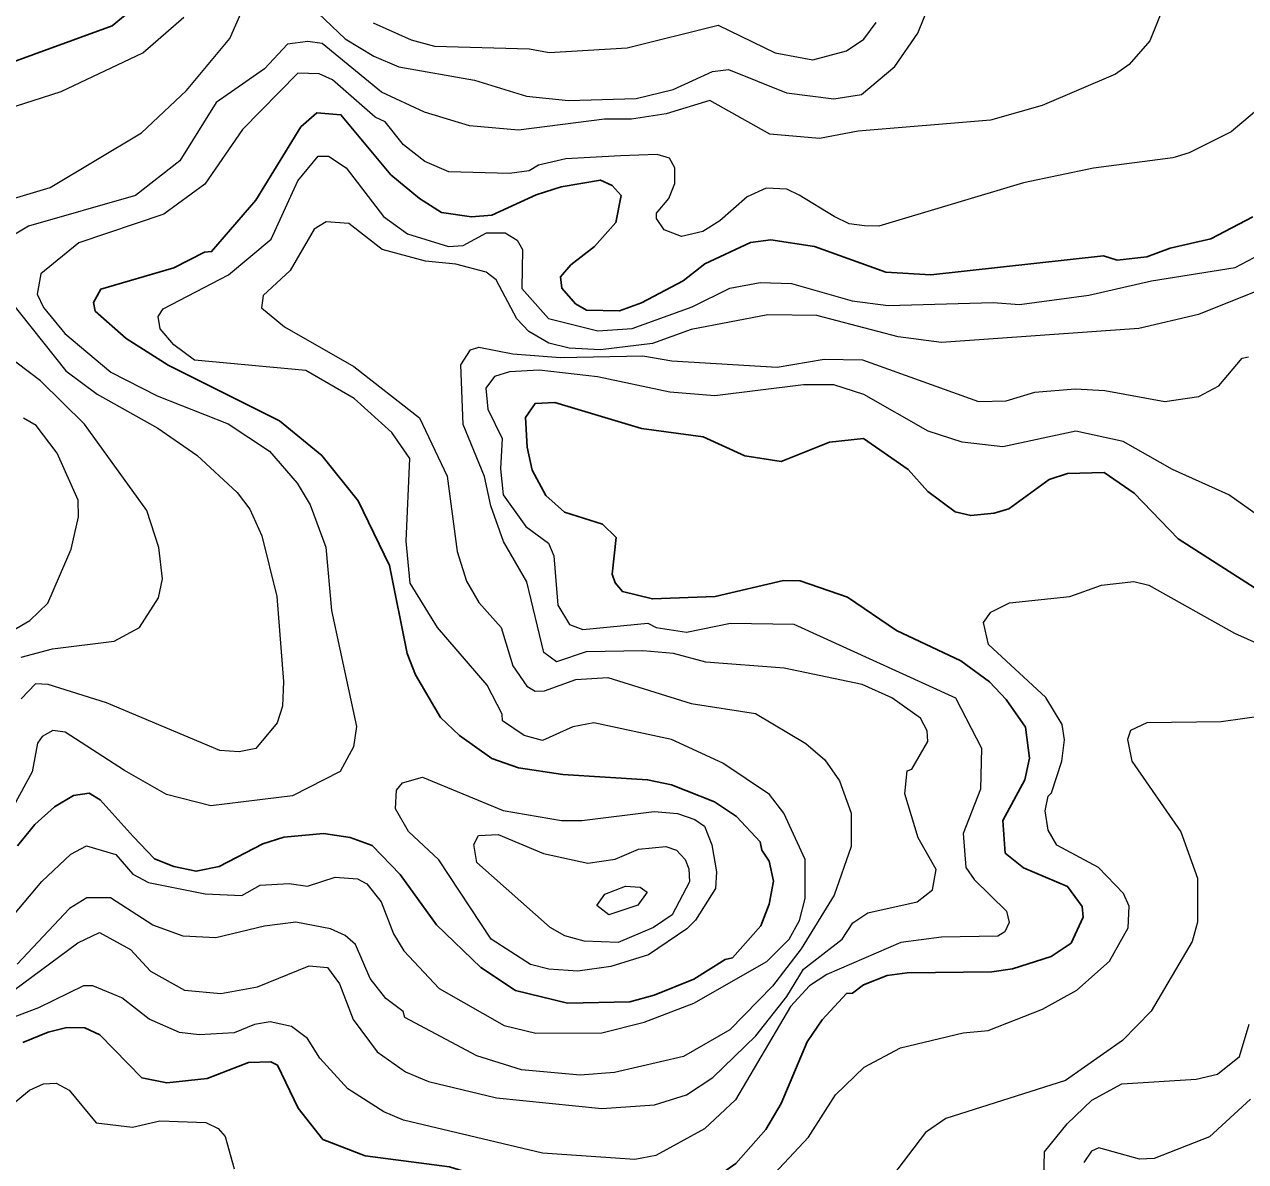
# Model space of a CAD drawing. Extents: x 673.3 to 698.5, y 6984.3 to 7012.3.
# Drawn here: x 691.445 to 692.522, y 6998.32 to 6999.324 of the extents above; entities that cross this region are included whole.
import ezdxf

# ---------------------------------------------------------------- set-up
doc = ezdxf.new("R2010")
doc.units = 0
doc.header["$LTSCALE"] = 0.032
doc.layers.add('1', color=7, linetype='Continuous', lineweight=25)
doc.layers.add('2', color=7, linetype='Continuous', lineweight=13)

msp = doc.modelspace()

# ---------------------------------------------------------------- linework, layer by layer
at = {"layer": '1'}
for points in [[(691.5587, 6999.3523), (691.5227, 6999.3224), (691.3835, 6999.2717)], [(692.5288, 6999.1538), (692.4917, 6999.1344), (692.4559, 6999.1261), (692.4353, 6999.1186), (692.4091, 6999.1156), (692.3969, 6999.1195), (692.2446, 6999.1025), (692.2051, 6999.1049), (692.142, 6999.1275), (692.1035, 6999.1334), (692.0856, 6999.1311), (692.0454, 6999.1124), (692.0262, 6999.0975), (691.9894, 6999.0779), (691.9702, 6999.0708), (691.9411, 6999.0715), (691.9314, 6999.0771), (691.9192, 6999.0908), (691.9182, 6999.101), (691.9273, 6999.1116), (691.948, 6999.1275), (691.9669, 6999.1489), (691.9717, 6999.1725), (691.9637, 6999.1814), (691.9533, 6999.1862), (691.9187, 6999.1804), (691.8966, 6999.1732), (691.8575, 6999.1554), (691.8396, 6999.1538), (691.8132, 6999.1576), (691.7936, 6999.1699), (691.7685, 6999.191), (691.7244, 6999.2438), (691.7032, 6999.2456), (691.6891, 6999.2332), (691.6493, 6999.1684), (691.6104, 6999.1231), (691.604, 6999.1225), (691.577, 6999.1088), (691.5125, 6999.0899), (691.5062, 6999.0781), (691.5077, 6999.0707), (691.5351, 6999.0464), (691.572, 6999.0231), (691.6702, 6998.9739), (691.7075, 6998.9434), (691.7397, 6998.9032), (691.7673, 6998.8462), (691.7828, 6998.7685), (691.7902, 6998.7498), (691.8121, 6998.712), (691.8289, 6998.6963)], [(692.1357, 6998.426), (692.1488, 6998.4455), (692.1704, 6998.4686), (692.1757, 6998.4691), (692.1853, 6998.4762), (692.2061, 6998.4845), (692.224, 6998.4868), (692.2984, 6998.4877), (692.3169, 6998.4903), (692.351, 6998.5013), (692.3686, 6998.5132), (692.379, 6998.5359), (692.3781, 6998.5454), (692.3653, 6998.5631), (692.3264, 6998.5795), (692.3104, 6998.5926), (692.3083, 6998.6214), (692.3277, 6998.6571), (692.3317, 6998.6763), (692.3283, 6998.7036), (692.3111, 6998.728), (692.2965, 6998.7436), (692.2712, 6998.7622), (692.2145, 6998.7889), (692.1713, 6998.8182), (692.1296, 6998.8326), (692.1147, 6998.8329), (692.0546, 6998.819), (691.9992, 6998.8167), (691.9727, 6998.8232), (691.9663, 6998.831), (691.9638, 6998.8386), (691.9673, 6998.8708), (691.9552, 6998.8826), (691.9216, 6998.8934), (691.9051, 6998.9079), (691.893, 6998.9303), (691.8887, 6998.9505), (691.8872, 6998.9767), (691.8956, 6998.9892), (691.9132, 6998.9901), (691.9895, 6998.967), (692.0438, 6998.9598), (692.0807, 6998.943), (692.1127, 6998.938), (692.1553, 6998.9551), (692.1852, 6998.9583), (692.2248, 6998.9308), (692.242, 6998.9114), (692.2661, 6998.8936), (692.2799, 6998.8902), (692.3005, 6998.8923), (692.3135, 6998.8963), (692.3491, 6998.922), (692.3653, 6998.9275), (692.3977, 6998.9282), (692.4241, 6998.91), (692.4629, 6998.8698), (692.5487, 6998.8149)], [(691.8289, 6998.6963), (691.8576, 6998.6759), (691.8809, 6998.6676), (691.92, 6998.6618), (691.9949, 6998.6572), (692.0161, 6998.6528), (692.054, 6998.6378), (692.0734, 6998.6247), (692.0942, 6998.6024), (692.0957, 6998.5951), (692.1021, 6998.5853), (692.1061, 6998.5677), (692.102, 6998.5475), (692.0948, 6998.5284), (692.0697, 6998.5001), (692.0633, 6998.4987), (692.0357, 6998.4813), (692.0008, 6998.4671), (691.9792, 6998.4613), (691.9243, 6998.46), (691.8784, 6998.4712), (691.8478, 6998.4915), (691.8087, 6998.5293), (691.7766, 6998.5737), (691.7519, 6998.5992), (691.7327, 6998.6064), (691.7089, 6998.6098), (691.6741, 6998.6066), (691.6555, 6998.6007), (691.6171, 6998.5806), (691.5967, 6998.5765), (691.577, 6998.5807), (691.5601, 6998.5876), (691.5411, 6998.6073), (691.5121, 6998.6395), (691.5024, 6998.6454), (691.4885, 6998.6432), (691.4718, 6998.6333), (691.4545, 6998.6177), (691.4392, 6998.599)], [(691.4439, 6998.4254), (691.4661, 6998.4347), (691.4826, 6998.4386), (691.4986, 6998.4385), (691.5119, 6998.4323), (691.5489, 6998.3942), (691.5709, 6998.3899), (691.6063, 6998.3938), (691.6428, 6998.4078), (691.6626, 6998.4085), (691.6684, 6998.4055), (691.6867, 6998.3674), (691.7086, 6998.3399), (691.7457, 6998.3255), (691.8201, 6998.3159), (691.9129, 6998.2873), (691.9666, 6998.2808), (691.9862, 6998.2815), (692.0215, 6998.2883), (692.0421, 6998.2972), (692.0726, 6998.3188), (692.0991, 6998.3486), (692.1126, 6998.3716), (692.1357, 6998.426)]]:
    msp.add_lwpolyline(points, dxfattribs=at)
at = {"layer": '2'}
for points in [[(691.6804, 6999.3563), (691.7282, 6999.3107), (691.7533, 6999.2955), (691.7755, 6999.286), (691.8422, 6999.2745), (691.8882, 6999.2602), (691.9251, 6999.2564), (691.9847, 6999.2582), (692.0174, 6999.2662), (692.0523, 6999.2821), (692.0664, 6999.2839), (692.1175, 6999.2632), (692.1591, 6999.258), (692.1837, 6999.2617), (692.2129, 6999.2865), (692.2334, 6999.3157), (692.2451, 6999.3449)], [(691.4235, 6999.1665), (691.4679, 6999.1796), (691.5486, 6999.228), (691.5882, 6999.2653), (691.6265, 6999.311), (691.6403, 6999.3425)], [(692.4514, 6999.3425), (692.4378, 6999.3091), (692.4197, 6999.2881), (692.4077, 6999.2796), (692.3429, 6999.2521), (692.2973, 6999.2392), (692.1806, 6999.2295), (692.1465, 6999.223), (692.1028, 6999.2266), (692.0498, 6999.2564), (692.0114, 6999.2447), (691.9807, 6999.2401), (691.9569, 6999.24), (691.881, 6999.2304), (691.8377, 6999.2341), (691.798, 6999.246), (691.7601, 6999.2637), (691.708, 6999.3067), (691.6953, 6999.3084), (691.6774, 6999.306), (691.657, 6999.2844)], [(691.2669, 6999.1968), (691.4777, 6999.2643), (691.5497, 6999.2986), (691.586, 6999.3299)], [(691.753, 6999.3249), (691.7863, 6999.3099), (691.807, 6999.3045), (691.8907, 6999.3019), (691.908, 6999.2988), (691.977, 6999.3028), (692.0573, 6999.323), (692.1073, 6999.2986), (692.1407, 6999.2923), (692.1703, 6999.3003), (692.1857, 6999.3106), (692.1964, 6999.3251)], [(691.657, 6999.2844), (691.6143, 6999.2546), (691.5822, 6999.2032), (691.5433, 6999.1726), (691.4487, 6999.1455), (691.4213, 6999.1292)], [(692.5302, 6999.2462), (692.5096, 6999.2288), (692.4725, 6999.2102), (692.4582, 6999.2059), (692.3882, 6999.1968), (692.3266, 6999.1838), (692.1988, 6999.1457), (692.1861, 6999.1458), (692.1728, 6999.1476), (692.1595, 6999.154), (692.1287, 6999.173), (692.1176, 6999.1781), (692.0996, 6999.1791), (692.0826, 6999.1716), (692.0587, 6999.1504), (692.0435, 6999.1408), (692.0247, 6999.1366), (692.0096, 6999.1424), (692.0028, 6999.1524), (692.0029, 6999.1569), (692.0137, 6999.1699), (692.019, 6999.1831), (692.0188, 6999.1969), (692.0141, 6999.2057), (692.0034, 6999.2087), (691.971, 6999.2076), (691.9227, 6999.205), (691.8986, 6999.1993), (691.8904, 6999.1945), (691.8732, 6999.1921), (691.8197, 6999.1934), (691.7984, 6999.2027), (691.7797, 6999.2172), (691.7633, 6999.2376), (691.7545, 6999.2418), (691.7171, 6999.2746), (691.7053, 6999.2801), (691.6865, 6999.2805), (691.6376, 6999.2308), (691.6045, 6999.1827), (691.5683, 6999.1562), (691.4931, 6999.1309), (691.4598, 6999.1035), (691.4564, 6999.0857), (691.4622, 6999.0738), (691.4809, 6999.0509), (691.5215, 6999.0169), (691.5624, 6998.996), (691.6249, 6998.9713), (691.6613, 6998.9471), (691.6858, 6998.919), (691.6973, 6998.8998)], [(691.4041, 6998.5006), (691.4605, 6998.5674), (691.4862, 6998.5916), (691.5, 6998.599), (691.5258, 6998.5912), (691.541, 6998.574), (691.5546, 6998.5667), (691.6048, 6998.5567), (691.6371, 6998.5552), (691.6533, 6998.5642), (691.6789, 6998.5656), (691.6949, 6998.5634), (691.7194, 6998.5714), (691.739, 6998.5698), (691.7473, 6998.5655), (691.76, 6998.5495), (691.7709, 6998.5212), (691.7798, 6998.5064), (691.8112, 6998.4732), (691.8685, 6998.4404), (691.8964, 6998.4336), (691.9545, 6998.4339), (691.9918, 6998.4435), (692.0358, 6998.46), (692.1002, 6998.4968), (692.1198, 6998.5167), (692.1289, 6998.533), (692.1338, 6998.5524), (692.1338, 6998.5869), (692.1151, 6998.6277), (692.1024, 6998.6442), (692.0612, 6998.6718), (692.0161, 6998.6927), (691.9474, 6998.7074), (691.9289, 6998.704), (691.9022, 6998.692), (691.886, 6998.6963), (691.8669, 6998.7092), (691.8667, 6998.7152), (691.8533, 6998.7406), (691.8096, 6998.7916), (691.7856, 6998.8307), (691.782, 6998.8676), (691.7853, 6998.9407), (691.7694, 6998.9637), (691.7362, 6998.9937), (691.6936, 6999.0184), (691.5952, 6999.0274), (691.5769, 6999.0408), (691.5649, 6999.055), (691.5632, 6999.066), (691.5676, 6999.0728), (691.6252, 6999.1026), (691.6629, 6999.134), (691.6865, 6999.1857), (691.7044, 6999.2072), (691.7134, 6999.2072), (691.7291, 6999.1969), (691.7621, 6999.1542), (691.7832, 6999.1389), (691.8194, 6999.1277), (691.8322, 6999.1286), (691.8527, 6999.1398), (691.8692, 6999.1398), (691.8798, 6999.1333), (691.8845, 6999.1251), (691.8839, 6999.0905), (691.9074, 6999.064), (691.951, 6999.0531), (691.9813, 6999.0552), (692.0343, 6999.0744), (692.0673, 6999.0908), (692.0943, 6999.096), (692.1217, 6999.0951), (692.1754, 6999.0796), (692.207, 6999.0756), (692.2997, 6999.0781), (692.323, 6999.0764), (692.3841, 6999.0848), (692.4393, 6999.0975), (692.5131, 6999.1091)], [(692.5298, 6999.0874), (692.4807, 6999.0676), (692.4282, 6999.0553), (692.2541, 6999.0431), (692.2158, 6999.048), (692.1442, 6999.0667), (692.101, 6999.0675), (692.0334, 6999.0544), (691.9992, 6999.0421), (691.9534, 6999.0365), (691.9256, 6999.038), (691.9077, 6999.0424), (691.8903, 6999.0528), (691.8796, 6999.0639), (691.8612, 6999.0981), (691.8524, 6999.1049), (691.8258, 6999.1121), (691.7989, 6999.1147), (691.7608, 6999.125), (691.7313, 6999.148), (691.7113, 6999.1495), (691.7008, 6999.143), (691.6796, 6999.1066), (691.6559, 6999.0844), (691.6543, 6999.0734), (691.6747, 6999.0568), (691.7357, 6999.0218), (691.7937, 6998.9765), (691.8181, 6998.9251), (691.8269, 6998.8586), (691.8353, 6998.8323), (691.8461, 6998.8135), (691.8657, 6998.7914), (691.8759, 6998.7577), (691.8883, 6998.7397), (691.8957, 6998.7353), (691.9039, 6998.7358), (691.9315, 6998.7458), (691.9597, 6998.7474), (692.0334, 6998.7246), (692.0901, 6998.7158), (692.1346, 6998.6892), (692.1511, 6998.6747), (692.1643, 6998.6564), (692.1746, 6998.6277), (692.1746, 6998.5984)], [(692.5131, 6999.1091), (692.5522, 6999.1297)], [(691.421, 6999.0942), (691.4819, 6999.0181), (691.5095, 6998.9973), (691.5628, 6998.9674), (691.5972, 6998.9436), (691.6328, 6998.9105), (691.644, 6998.8958), (691.6546, 6998.8724), (691.6679, 6998.8189), (691.6737, 6998.744), (691.6729, 6998.7221), (691.6683, 6998.7073), (691.6494, 6998.6849), (691.6346, 6998.6818), (691.6175, 6998.6829), (691.5177, 6998.7252), (691.4661, 6998.7413), (691.4551, 6998.7417), (691.4425, 6998.7286)], [(691.8615, 6998.3765), (691.9545, 6998.3671), (692.0011, 6998.3704), (692.0291, 6998.3794), (692.0525, 6998.3947), (692.0905, 6998.4312), (692.1176, 6998.4661), (692.1325, 6998.4902), (692.1666, 6998.5165), (692.1759, 6998.531), (692.1893, 6998.5399), (692.2326, 6998.5496), (692.2463, 6998.56), (692.2495, 6998.578), (692.2335, 6998.6059), (692.2218, 6998.6447), (692.224, 6998.665), (692.2281, 6998.6667), (692.2421, 6998.6909), (692.2414, 6998.7003), (692.2355, 6998.7117), (692.2102, 6998.7296), (692.1842, 6998.7414), (692.1153, 6998.7557), (692.0462, 6998.7611), (692.0177, 6998.7685), (691.9906, 6998.7711), (691.9407, 6998.7702), (691.9145, 6998.7612), (691.9035, 6998.7696), (691.8883, 6998.8319), (691.8678, 6998.8675), (691.8566, 6998.8988), (691.8511, 6998.9248), (691.8323, 6998.9707), (691.8302, 6999.0234), (691.8386, 6999.0364), (691.846, 6999.0389), (691.8761, 6999.0331), (691.918, 6999.0296), (691.9908, 6999.0312), (692.0164, 6999.0268), (692.1093, 6999.0211), (692.1507, 6999.0282), (692.1845, 6999.0276), (692.2868, 6998.9909), (692.3112, 6998.9915), (692.3364, 6998.999), (692.3719, 6999.0022), (692.3983, 6999.0007), (692.4512, 6998.9909), (692.481, 6998.9952), (692.4987, 6999.0047), (692.5192, 6999.029), (692.5249, 6999.0302)], [(691.4425, 6998.7655), (691.4699, 6998.7726), (691.5245, 6998.7796), (691.5468, 6998.7916), (691.5635, 6998.8177), (691.567, 6998.8345), (691.5638, 6998.8622), (691.5532, 6998.8948), (691.4981, 6998.971), (691.4594, 6999.009), (691.4281, 6999.0329)], [(692.5578, 6998.873), (692.5077, 6998.9086), (692.458, 6998.9309), (692.4143, 6998.9557), (692.3726, 6998.9647), (692.3081, 6998.951), (692.2725, 6998.955), (692.2425, 6998.9647), (692.1855, 6998.9972), (692.1591, 6999.0055), (692.1324, 6999.0055), (692.0542, 6998.9958), (692.0146, 6998.9992), (691.9507, 6999.0128), (691.8992, 6999.0185), (691.8732, 6999.017), (691.8598, 6999.0129), (691.8522, 6999.0028), (691.8539, 6998.9842), (691.8666, 6998.9584), (691.8652, 6998.9315), (691.8676, 6998.9087), (691.8874, 6998.8807), (691.9076, 6998.8659), (691.9123, 6998.8549), (691.9158, 6998.8113), (691.9261, 6998.7941), (691.9377, 6998.7898), (691.9951, 6998.7955), (692.0026, 6998.7914), (692.0292, 6998.7873), (692.0679, 6998.7954), (692.1239, 6998.7946), (692.2664, 6998.7295), (692.2894, 6998.6852), (692.2886, 6998.6488), (692.2732, 6998.6097), (692.2756, 6998.5799), (692.283, 6998.5691), (692.3114, 6998.5414), (692.3139, 6998.5312), (692.3101, 6998.5231), (692.3039, 6998.5192), (692.254, 6998.5184), (692.2182, 6998.5137), (692.1529, 6998.4853), (692.1377, 6998.4754), (692.121, 6998.4571), (692.0725, 6998.375), (692.0451, 6998.3492), (692.0021, 6998.3259), (691.9836, 6998.3223), (691.9022, 6998.3279), (691.7797, 6998.3569), (691.7623, 6998.3643), (691.7304, 6998.3846), (691.7059, 6998.4116), (691.6949, 6998.4289), (691.6808, 6998.4395), (691.6621, 6998.4436), (691.6483, 6998.4413), (691.6303, 6998.4339), (691.5994, 6998.4323), (691.582, 6998.4344), (691.5552, 6998.4459), (691.5312, 6998.4648), (691.5057, 6998.4753), (691.4974, 6998.4753), (691.4577, 6998.4561), (691.3978, 6998.4335)], [(691.4222, 6998.7815), (691.4501, 6998.7977), (691.4659, 6998.8131), (691.4864, 6998.8606), (691.4929, 6998.8892), (691.4928, 6998.9039), (691.4742, 6998.9453), (691.4555, 6998.9697), (691.4445, 6998.9762)], [(691.6973, 6998.8998), (691.7111, 6998.8625), (691.7162, 6998.8065), (691.7381, 6998.7042), (691.7356, 6998.6863), (691.7238, 6998.6646), (691.6816, 6998.6431), (691.6096, 6998.6342), (691.5706, 6998.6442), (691.5335, 6998.6653), (691.4813, 6998.6993), (691.4703, 6998.7008), (691.4608, 6998.6955), (691.4568, 6998.6896), (691.4521, 6998.6642), (691.4353, 6998.6332)], [(692.0937, 6998.2958), (692.1367, 6998.3419), (692.1607, 6998.3794), (692.186, 6998.4037), (692.218, 6998.4208), (692.2734, 6998.4339), (692.2954, 6998.4361), (692.3432, 6998.4549), (692.3736, 6998.4715), (692.4024, 6998.4971), (692.4189, 6998.5267), (692.4198, 6998.5457), (692.4146, 6998.5568), (692.3926, 6998.5799), (692.3559, 6998.5996), (692.3483, 6998.6128), (692.3457, 6998.6299), (692.3481, 6998.6428), (692.3512, 6998.6457), (692.3604, 6998.6737), (692.3627, 6998.6925), (692.3605, 6998.7059), (692.3462, 6998.7297), (692.2955, 6998.7764), (692.2911, 6998.7959), (692.2978, 6998.8052), (692.3141, 6998.8133), (692.3673, 6998.819), (692.3953, 6998.8288), (692.4239, 6998.8321), (692.437, 6998.829), (692.5126, 6998.7865), (692.5659, 6998.7626)], [(692.5634, 6998.7171), (692.5009, 6998.7082), (692.4354, 6998.7074), (692.4208, 6998.7008), (692.4183, 6998.6926), (692.4221, 6998.6735), (692.4653, 6998.6114), (692.48, 6998.5704), (692.48, 6998.5316), (692.4753, 6998.5145), (692.439, 6998.4532), (692.4138, 6998.4271), (692.3634, 6998.3918), (692.2579, 6998.3585), (692.24, 6998.3461), (692.2054, 6998.3004)], [(692.1746, 6998.5984), (692.1596, 6998.5554), (692.1305, 6998.5081), (692.1051, 6998.475), (692.0673, 6998.4367), (692.0266, 6998.4132), (691.9656, 6998.3989), (691.9354, 6998.3965), (691.8836, 6998.4013), (691.8442, 6998.4137), (691.7809, 6998.4474), (691.7794, 6998.4527), (691.7639, 6998.4642), (691.7503, 6998.4819), (691.7374, 6998.5118), (691.7283, 6998.5198), (691.7151, 6998.5256), (691.6846, 6998.5315), (691.6569, 6998.5282), (691.6142, 6998.5178), (691.5853, 6998.5192), (691.5584, 6998.529), (691.5213, 6998.5532), (691.5002, 6998.5531), (691.4851, 6998.5437), (691.4389, 6998.4946)], [(691.4357, 6998.4712), (691.4925, 6998.5133), (691.5116, 6998.5224), (691.5387, 6998.5075), (691.5564, 6998.4885), (691.5863, 6998.4715), (691.6184, 6998.4688), (691.6507, 6998.4745), (691.6963, 6998.4931), (691.7126, 6998.4916), (691.7233, 6998.4771), (691.7353, 6998.4458), (691.7565, 6998.4171), (691.7815, 6998.3995), (691.8018, 6998.3909), (691.8615, 6998.3765)], [(692.3086, 6998.2482), (692.3195, 6998.2491), (692.3393, 6998.2561), (692.3498, 6998.2658), (692.3488, 6998.2927), (692.3444, 6998.3053), (692.3449, 6998.329), (692.3649, 6998.3538), (692.3866, 6998.3745), (692.4132, 6998.389), (692.4788, 6998.393), (692.4975, 6998.3975), (692.517, 6998.4131), (692.5256, 6998.4417)], [(691.4186, 6998.3579), (691.4496, 6998.3834)], [(691.4496, 6998.3834), (691.462, 6998.389), (691.4733, 6998.3897), (691.4847, 6998.3833), (691.5086, 6998.3546), (691.5406, 6998.3508), (691.5646, 6998.3564), (691.6054, 6998.3548), (691.6161, 6998.3495), (691.6224, 6998.3425), (691.6303, 6998.314)], [(692.5266, 6998.3755), (692.4904, 6998.3423), (692.4418, 6998.323), (692.4289, 6998.3224), (692.3929, 6998.3326), (692.3864, 6998.3295), (692.3797, 6998.3195)]]:
    msp.add_lwpolyline(points, dxfattribs=at)
for points in [[(691.9191, 6998.6212), (691.937, 6998.6212), (692.0008, 6998.6293), (692.0213, 6998.6275), (692.0365, 6998.6222), (692.045, 6998.6162), (692.0517, 6998.5997), (692.0557, 6998.5761), (692.0549, 6998.5612), (692.0371, 6998.5335), (692.0294, 6998.5256), (691.9958, 6998.5028), (691.9624, 6998.4925), (691.9333, 6998.4885), (691.9077, 6998.4901), (691.8915, 6998.4944), (691.8568, 6998.5166), (691.8107, 6998.5867), (691.784, 6998.6116), (691.7725, 6998.6315), (691.7735, 6998.6479), (691.7787, 6998.6544), (691.7964, 6998.6594), (691.8674, 6998.6302)], [(691.9219, 6998.5195), (691.9089, 6998.5268), (691.8443, 6998.5841), (691.8415, 6998.6002), (691.8457, 6998.608), (691.8631, 6998.6088), (691.903, 6998.5923), (691.9421, 6998.5837), (691.9663, 6998.5871), (691.987, 6998.5961), (692.0109, 6998.5983), (692.0205, 6998.5951), (692.028, 6998.5869), (692.0313, 6998.5787), (692.0319, 6998.5672), (692.0166, 6998.5381), (692, 6998.5269), (691.9689, 6998.5137), (691.9389, 6998.5148)], [(691.9573, 6998.5564), (691.9755, 6998.5633), (691.9884, 6998.5626), (691.9944, 6998.558), (691.9864, 6998.5466), (691.9607, 6998.5381), (691.9501, 6998.5463)]]:
    msp.add_lwpolyline(points, close=True, dxfattribs=at)

doc.saveas('drawing.dxf')
